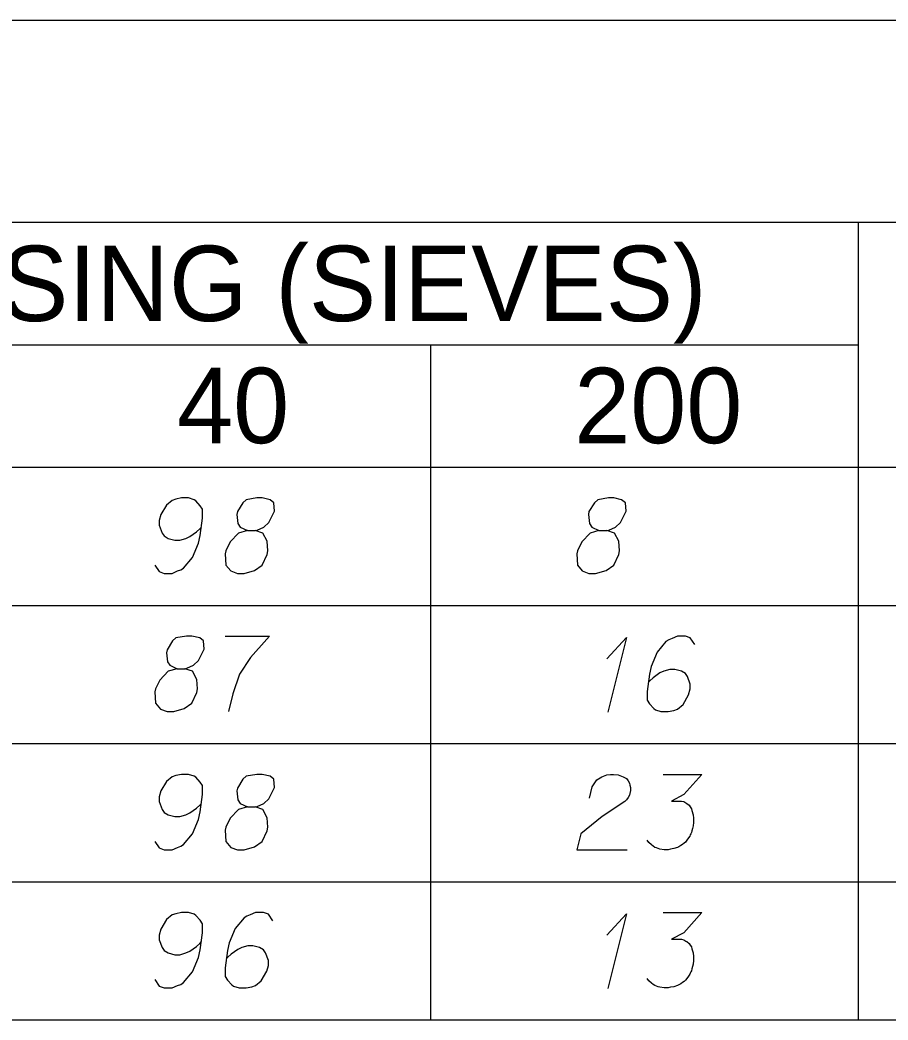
# Model space of a CAD drawing. Extents: x 2074207 to 2076812, y 516372 to 523312.
# Drawn here: x 2076678.5 to 2076733.8, y 516677.4 to 516741.1 of the extents above; entities that cross this region are included whole.
import ezdxf

# ---------------------------------------------------------------- set-up
doc = ezdxf.new("R2010")
doc.units = 0
for name, color, linetype in [('Prop DirtTable_ Soil Test Results - Outline (Major)', 7, 'Continuous'), ('Prop DirtTable_ Soil Test Results - Outline (Minor)', 7, 'Continuous'), ('Prop DirtTable_ Soil Test Results - Tx (Header - Small)', 7, 'Continuous'), ('Prop DirtTable_ Soil Test Results - Tx (Sample Data)', 7, 'Continuous')]:
    doc.layers.add(name, color=color, linetype=linetype)

msp = doc.modelspace()

# ---------------------------------------------------------------- linework, layer by layer
at = {"layer": 'Prop DirtTable_ Soil Test Results - Outline (Major)'}
for p, q in [((2076260.609, 516741.103), (2076811.903, 516741.103)), ((2076260.609, 516712.618), (2076811.903, 516712.618)), ((2076260.609, 516712.618), (2076811.903, 516712.618)), ((2076260.609, 516677.418), (2076811.903, 516677.418))]:
    msp.add_line(p, q, dxfattribs=at)
at = {"layer": 'Prop DirtTable_ Soil Test Results - Outline (Minor)'}
for p, q in [((2076260.609, 516728.218), (2076811.903, 516728.218)), ((2076731.93, 516728.218), (2076731.93, 516703.818)), ((2076526.074, 516720.418), (2076731.93, 516720.418)), ((2076704.671, 516720.418), (2076704.671, 516703.818)), ((2076260.609, 516703.818), (2076811.903, 516703.818)), ((2076260.609, 516703.818), (2076811.903, 516703.818)), ((2076704.671, 516703.818), (2076704.671, 516695.018)), ((2076731.93, 516703.818), (2076731.93, 516695.018)), ((2076260.609, 516695.018), (2076811.903, 516695.018)), ((2076260.609, 516695.018), (2076811.903, 516695.018)), ((2076704.671, 516695.018), (2076704.671, 516686.218)), ((2076731.93, 516695.018), (2076731.93, 516686.218)), ((2076260.609, 516686.218), (2076811.903, 516686.218)), ((2076260.609, 516686.218), (2076811.903, 516686.218)), ((2076704.671, 516686.218), (2076704.671, 516677.418)), ((2076731.93, 516686.218), (2076731.93, 516677.418)), ((2076260.609, 516677.418), (2076811.903, 516677.418))]:
    msp.add_line(p, q, dxfattribs=at)
at = {"layer": 'Prop DirtTable_ Soil Test Results - Tx (Sample Data)'}
for points in [[(2076687.116, 516706.391), (2076687.398, 516705.975), (2076687.715, 516705.862), (2076688.209, 516705.862), (2076688.562, 516706.013), (2076688.774, 516706.088), (2076688.95, 516706.202), (2076689.514, 516706.882), (2076689.902, 516707.789), (2076690.008, 516708.281), (2076690.149, 516709.377), (2076690.149, 516709.944), (2076690.008, 516710.17), (2076689.726, 516710.473), (2076689.62, 516710.548), (2076689.267, 516710.662), (2076688.809, 516710.662), (2076688.456, 516710.586), (2076688.209, 516710.511), (2076687.856, 516710.208), (2076687.504, 516709.603), (2076687.398, 516709.225), (2076687.398, 516708.923), (2076687.574, 516708.432), (2076687.715, 516708.243), (2076687.962, 516708.092), (2076688.386, 516707.978), (2076688.703, 516707.978), (2076689.091, 516708.092), (2076689.338, 516708.205), (2076689.761, 516708.507), (2076689.973, 516708.696), (2076690.079, 516708.81)], [(2076693.007, 516708.583), (2076693.5, 516708.583), (2076693.642, 516708.621), (2076694.065, 516708.81), (2076694.382, 516709.112), (2076694.735, 516709.83), (2076694.7, 516710.359), (2076694.453, 516710.548), (2076693.959, 516710.662), (2076693.606, 516710.662), (2076692.936, 516710.548), (2076692.724, 516710.359), (2076692.372, 516709.792), (2076692.336, 516709.603), (2076692.407, 516709.036), (2076692.548, 516708.81), (2076693.007, 516708.583), (2076692.442, 516708.432), (2076691.913, 516707.865), (2076691.631, 516707.298), (2076691.596, 516707.109), (2076691.631, 516706.391), (2076691.948, 516706.013), (2076692.372, 516705.862), (2076692.795, 516705.862), (2076693.465, 516706.051), (2076693.959, 516706.391), (2076694.277, 516707.071), (2076694.312, 516707.298), (2076694.277, 516707.903), (2076693.994, 516708.432), (2076693.5, 516708.583)], [(2076715.407, 516708.583), (2076715.9, 516708.583), (2076716.042, 516708.621), (2076716.465, 516708.81), (2076716.782, 516709.112), (2076717.135, 516709.83), (2076717.1, 516710.359), (2076716.853, 516710.548), (2076716.359, 516710.662), (2076716.006, 516710.662), (2076715.336, 516710.548), (2076715.124, 516710.359), (2076714.772, 516709.792), (2076714.736, 516709.603), (2076714.807, 516709.036), (2076714.948, 516708.81), (2076715.407, 516708.583), (2076714.842, 516708.432), (2076714.313, 516707.865), (2076714.031, 516707.298), (2076713.996, 516707.109), (2076714.031, 516706.391), (2076714.348, 516706.013), (2076714.772, 516705.862), (2076715.195, 516705.862), (2076715.865, 516706.051), (2076716.359, 516706.391), (2076716.677, 516707.071), (2076716.712, 516707.298), (2076716.677, 516707.903), (2076716.394, 516708.432), (2076715.9, 516708.583)], [(2076688.527, 516699.783), (2076689.02, 516699.783), (2076689.162, 516699.821), (2076689.585, 516700.01), (2076689.902, 516700.312), (2076690.255, 516701.03), (2076690.22, 516701.559), (2076689.973, 516701.748), (2076689.479, 516701.862), (2076689.126, 516701.862), (2076688.456, 516701.748), (2076688.244, 516701.559), (2076687.892, 516700.992), (2076687.856, 516700.803), (2076687.927, 516700.236), (2076688.068, 516700.01), (2076688.527, 516699.783), (2076687.962, 516699.632), (2076687.433, 516699.065), (2076687.151, 516698.498), (2076687.116, 516698.309), (2076687.151, 516697.591), (2076687.468, 516697.213), (2076687.892, 516697.062), (2076688.315, 516697.062), (2076688.985, 516697.251), (2076689.479, 516697.591), (2076689.797, 516698.271), (2076689.832, 516698.498), (2076689.797, 516699.103), (2076689.514, 516699.632), (2076689.02, 516699.783)], [(2076691.596, 516701.862), (2076694.418, 516701.862), (2076694.241, 516701.673), (2076693.218, 516700.501), (2076692.513, 516699.443), (2076692.089, 516698.196), (2076691.807, 516697.062)], [(2076715.9, 516700.425), (2076717.17, 516701.786), (2076715.971, 516697.024)], [(2076721.509, 516701.333), (2076721.227, 516701.748), (2076720.91, 516701.862), (2076720.416, 516701.862), (2076720.063, 516701.711), (2076719.851, 516701.635), (2076719.675, 516701.522), (2076719.111, 516700.841), (2076718.723, 516699.934), (2076718.617, 516699.443), (2076718.476, 516698.347), (2076718.476, 516697.78), (2076718.617, 516697.553), (2076718.899, 516697.251), (2076719.005, 516697.175), (2076719.358, 516697.062), (2076719.816, 516697.062), (2076720.169, 516697.137), (2076720.416, 516697.213), (2076720.769, 516697.515), (2076721.121, 516698.12), (2076721.227, 516698.498), (2076721.227, 516698.8), (2076721.051, 516699.292), (2076720.91, 516699.481), (2076720.663, 516699.632), (2076720.239, 516699.745), (2076719.922, 516699.745), (2076719.534, 516699.632), (2076719.287, 516699.518), (2076718.864, 516699.216), (2076718.652, 516699.027), (2076718.546, 516698.914)], [(2076687.116, 516688.791), (2076687.398, 516688.375), (2076687.715, 516688.262), (2076688.209, 516688.262), (2076688.562, 516688.413), (2076688.774, 516688.488), (2076688.95, 516688.602), (2076689.514, 516689.282), (2076689.902, 516690.189), (2076690.008, 516690.681), (2076690.149, 516691.777), (2076690.149, 516692.344), (2076690.008, 516692.57), (2076689.726, 516692.873), (2076689.62, 516692.948), (2076689.267, 516693.062), (2076688.809, 516693.062), (2076688.456, 516692.986), (2076688.209, 516692.911), (2076687.856, 516692.608), (2076687.504, 516692.003), (2076687.398, 516691.625), (2076687.398, 516691.323), (2076687.574, 516690.832), (2076687.715, 516690.643), (2076687.962, 516690.492), (2076688.386, 516690.378), (2076688.703, 516690.378), (2076689.091, 516690.492), (2076689.338, 516690.605), (2076689.761, 516690.907), (2076689.973, 516691.096), (2076690.079, 516691.21)], [(2076693.007, 516690.983), (2076693.5, 516690.983), (2076693.642, 516691.021), (2076694.065, 516691.21), (2076694.382, 516691.512), (2076694.735, 516692.23), (2076694.7, 516692.759), (2076694.453, 516692.948), (2076693.959, 516693.062), (2076693.606, 516693.062), (2076692.936, 516692.948), (2076692.724, 516692.759), (2076692.372, 516692.192), (2076692.336, 516692.003), (2076692.407, 516691.436), (2076692.548, 516691.21), (2076693.007, 516690.983), (2076692.442, 516690.832), (2076691.913, 516690.265), (2076691.631, 516689.698), (2076691.596, 516689.509), (2076691.631, 516688.791), (2076691.948, 516688.413), (2076692.372, 516688.262), (2076692.795, 516688.262), (2076693.465, 516688.451), (2076693.959, 516688.791), (2076694.277, 516689.471), (2076694.312, 516689.698), (2076694.277, 516690.303), (2076693.994, 516690.832), (2076693.5, 516690.983)], [(2076714.807, 516691.55), (2076714.983, 516692.268), (2076715.266, 516692.722), (2076715.583, 516692.911), (2076715.9, 516693.024), (2076716.147, 516693.062), (2076716.324, 516693.062), (2076716.641, 516693.024), (2076716.853, 516692.948), (2076716.959, 516692.911), (2076717.17, 516692.797), (2076717.276, 516692.646), (2076717.347, 516692.495), (2076717.382, 516692.381), (2076717.417, 516692.23), (2076717.417, 516692.041), (2076717.382, 516691.852), (2076717.347, 516691.739), (2076717.276, 516691.588), (2076717.17, 516691.436), (2076717.065, 516691.323), (2076715.618, 516690.378), (2076714.243, 516689.282), (2076713.996, 516688.262), (2076717.206, 516688.262)], [(2076719.499, 516693.062), (2076721.968, 516693.062), (2076720.804, 516691.777), (2076720.028, 516691.361), (2076720.663, 516691.361), (2076720.804, 516691.323), (2076720.874, 516691.285), (2076720.945, 516691.248), (2076721.015, 516691.21), (2076721.157, 516691.096), (2076721.227, 516690.983), (2076721.298, 516690.87), (2076721.333, 516690.756), (2076721.403, 516690.492), (2076721.439, 516690.265), (2076721.439, 516690.151), (2076721.439, 516690), (2076721.403, 516689.773), (2076721.368, 516689.622), (2076721.333, 516689.471), (2076721.298, 516689.358), (2076721.262, 516689.282), (2076721.227, 516689.207), (2076721.192, 516689.131), (2076721.121, 516689.018), (2076721.015, 516688.866), (2076720.91, 516688.753), (2076720.839, 516688.677), (2076720.733, 516688.602), (2076720.627, 516688.526), (2076720.486, 516688.451), (2076720.416, 516688.413), (2076720.169, 516688.337), (2076719.957, 516688.299), (2076719.816, 516688.262), (2076719.569, 516688.262), (2076719.287, 516688.299), (2076719.181, 516688.337), (2076719.075, 516688.375), (2076718.969, 516688.413), (2076718.864, 516688.488), (2076718.758, 516688.564), (2076718.581, 516688.715), (2076718.476, 516688.866)], [(2076687.116, 516679.991), (2076687.398, 516679.575), (2076687.715, 516679.462), (2076688.209, 516679.462), (2076688.562, 516679.613), (2076688.774, 516679.688), (2076688.95, 516679.802), (2076689.514, 516680.482), (2076689.902, 516681.389), (2076690.008, 516681.881), (2076690.149, 516682.977), (2076690.149, 516683.544), (2076690.008, 516683.77), (2076689.726, 516684.073), (2076689.62, 516684.148), (2076689.267, 516684.262), (2076688.809, 516684.262), (2076688.456, 516684.186), (2076688.209, 516684.111), (2076687.856, 516683.808), (2076687.504, 516683.203), (2076687.398, 516682.825), (2076687.398, 516682.523), (2076687.574, 516682.032), (2076687.715, 516681.843), (2076687.962, 516681.692), (2076688.386, 516681.578), (2076688.703, 516681.578), (2076689.091, 516681.692), (2076689.338, 516681.805), (2076689.761, 516682.107), (2076689.973, 516682.296), (2076690.079, 516682.41)], [(2076694.629, 516683.733), (2076694.347, 516684.148), (2076694.03, 516684.262), (2076693.536, 516684.262), (2076693.183, 516684.111), (2076692.971, 516684.035), (2076692.795, 516683.922), (2076692.231, 516683.241), (2076691.843, 516682.334), (2076691.737, 516681.843), (2076691.596, 516680.747), (2076691.596, 516680.18), (2076691.737, 516679.953), (2076692.019, 516679.651), (2076692.125, 516679.575), (2076692.478, 516679.462), (2076692.936, 516679.462), (2076693.289, 516679.537), (2076693.536, 516679.613), (2076693.889, 516679.915), (2076694.241, 516680.52), (2076694.347, 516680.898), (2076694.347, 516681.2), (2076694.171, 516681.692), (2076694.03, 516681.881), (2076693.783, 516682.032), (2076693.359, 516682.145), (2076693.042, 516682.145), (2076692.654, 516682.032), (2076692.407, 516681.918), (2076691.984, 516681.616), (2076691.772, 516681.427), (2076691.666, 516681.314)], [(2076715.9, 516682.825), (2076717.17, 516684.186), (2076715.971, 516679.424)], [(2076719.499, 516684.262), (2076721.968, 516684.262), (2076720.804, 516682.977), (2076720.028, 516682.561), (2076720.663, 516682.561), (2076720.804, 516682.523), (2076720.874, 516682.485), (2076720.945, 516682.448), (2076721.015, 516682.41), (2076721.157, 516682.296), (2076721.227, 516682.183), (2076721.298, 516682.07), (2076721.333, 516681.956), (2076721.403, 516681.692), (2076721.439, 516681.465), (2076721.439, 516681.351), (2076721.439, 516681.2), (2076721.403, 516680.973), (2076721.368, 516680.822), (2076721.333, 516680.671), (2076721.298, 516680.558), (2076721.262, 516680.482), (2076721.227, 516680.407), (2076721.192, 516680.331), (2076721.121, 516680.218), (2076721.015, 516680.066), (2076720.91, 516679.953), (2076720.839, 516679.877), (2076720.733, 516679.802), (2076720.627, 516679.726), (2076720.486, 516679.651), (2076720.416, 516679.613), (2076720.169, 516679.537), (2076719.957, 516679.499), (2076719.816, 516679.462), (2076719.569, 516679.462), (2076719.287, 516679.499), (2076719.181, 516679.537), (2076719.075, 516679.575), (2076718.969, 516679.613), (2076718.864, 516679.688), (2076718.758, 516679.764), (2076718.581, 516679.915), (2076718.476, 516680.066)]]:
    msp.add_lwpolyline(points, dxfattribs=at)

# ---------------------------------------------------------------- texts
at = {"layer": 'Prop DirtTable_ Soil Test Results - Tx (Header - Small)'}
for s, height, p in [('% PASSING (SIEVES)', 4.79998, (2076656.984, 516721.928)), ('40', 4.8, (2076688.534, 516714.153)), ('200', 4.8, (2076713.832, 516714.153))]:
    msp.add_text(s, height=height, dxfattribs=at).set_placement(p)

doc.saveas('drawing.dxf')
